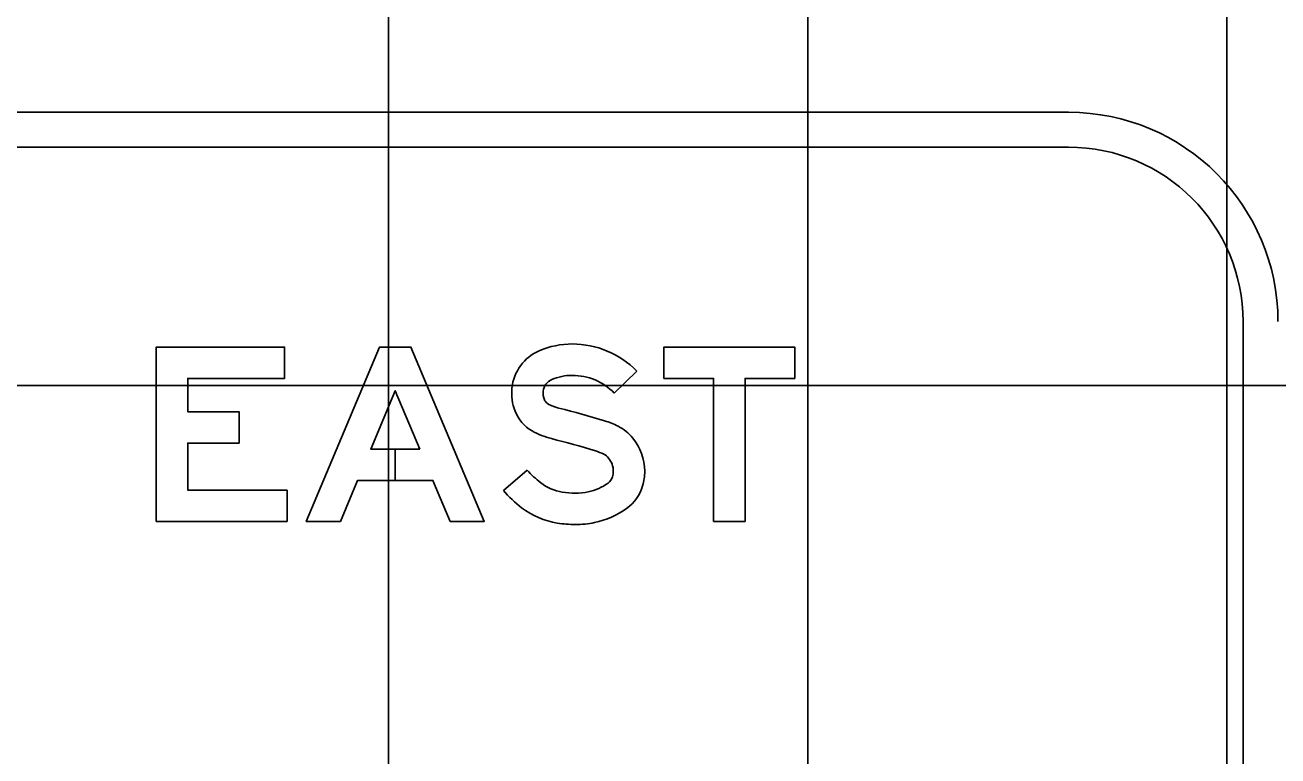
# Model space of a CAD drawing. Extents: x 2193008 to 2198143, y 1236112 to 1237864.
# Drawn here: x 2196310.97 to 2196316.95, y 1237294.34 to 1237297.83 of the extents above; entities that cross this region are included whole.
import ezdxf

# ---------------------------------------------------------------- set-up
doc = ezdxf.new("R2010")
doc.units = 0
for name, color, linetype in [('GSBWFILL', 7, 'Continuous'), ('GSCOLORFILL', 7, 'Continuous'), ('GSOUTLINE', 7, 'Continuous'), ('M-ROADS', 7, 'Continuous')]:
    doc.layers.add(name, color=color, linetype=linetype)

msp = doc.modelspace()

# ---------------------------------------------------------------- linework, layer by layer
at = {"layer": 'GSBWFILL'}
for points in [[(2196312.2222, 1237295.6077), (2196311.7476, 1237295.6077), (2196311.7476, 1237295.8317), (2196311.9932, 1237295.8317), (2196311.9932, 1237295.9815), (2196311.7476, 1237295.9815), (2196311.7476, 1237296.1405), (2196312.2097, 1237296.1405), (2196312.2097, 1237296.2904), (2196311.5978, 1237296.2904), (2196311.5978, 1237295.4579), (2196312.2222, 1237295.4579)], [(2196312.8553, 1237295.8034), (2196312.7384, 1237295.8034), (2196312.7384, 1237295.6535), (2196312.9182, 1237295.6535), (2196313.0004, 1237295.4579), (2196313.1629, 1237295.4579), (2196312.8132, 1237296.2904), (2196312.6634, 1237296.2904), (2196312.3137, 1237295.4579), (2196312.4763, 1237295.4579), (2196312.5584, 1237295.6535), (2196312.7383, 1237295.6535), (2196312.7383, 1237295.8034), (2196312.6214, 1237295.8034), (2196312.7383, 1237296.0818)], [(2196314.0204, 1237296.1405), (2196314.2576, 1237296.1405), (2196314.2576, 1237295.4579), (2196314.4075, 1237295.4579), (2196314.4075, 1237296.1405), (2196314.6447, 1237296.1405), (2196314.6447, 1237296.2904), (2196314.0204, 1237296.2904)]]:
    msp.add_lwpolyline(points, close=True, dxfattribs=at)
for points in [[(2196313.8905, 1237296.1758), (2196313.7835, 1237296.0709)], [(2196313.2545, 1237295.6054), (2196313.3679, 1237295.7034)]]:
    msp.add_lwpolyline(points, dxfattribs=at)
for centre, major_axis, start_param, end_param in [((2196313.5117, 1237296.0726), (0, 0.2177), 0.407095, 1.468557), ((2196313.5829, 1237295.9074), (0, 0.3976), 0, 0.407095), ((2196313.5829, 1237295.8742), (0, 0.4307), 5.487912, 6.283185), ((2196313.5117, 1237296.0726), (0, 0.0678), 0.407095, 1.468557), ((2196313.5829, 1237295.9074), (0, 0.2477), 0, 0.407095), ((2196313.5829, 1237295.8742), (0, 0.2809), 5.487912, 6.283185), ((2196313.5319, 1237296.0705), (0, 0.238), 1.468557, 1.941238), ((2196313.5319, 1237296.0705), (0, 0.0881), 1.468557, 1.941238), ((2196313.4836, 1237296.0518), (0, 0.0363), 1.941238, 2.621157), ((2196313.5695, 1237296.2018), (0, 0.2092), 2.621157, 2.899109), ((2196313.4836, 1237296.0518), (0, 0.1861), 1.941238, 2.621157), ((2196312.549, 1237292.076), (0, 4.0409), 5.984666, 6.040702), ((2196313.62, 1237295.5563), (0, 0.3996), 5.812135, 5.984666), ((2196313.7005, 1237295.7144), (0, 0.2221), 5.402773, 5.812135), ((2196313.5695, 1237296.2018), (0, 0.359), 2.621157, 2.899109), ((2196312.549, 1237292.076), (0, 3.891), 5.984666, 6.040702), ((2196313.6797, 1237295.6973), (0, 0.2491), 4.712389, 5.402773), ((2196313.62, 1237295.5563), (0, 0.2497), 5.812135, 5.984666), ((2196313.7005, 1237295.7144), (0, 0.0723), 5.402773, 5.812135), ((2196313.6797, 1237295.6973), (0, 0.0992), 4.712389, 5.402773), ((2196313.6933, 1237295.9845), (0, 0.43), 2.283243, 2.489697), ((2196313.7212, 1237295.6868), (0, 0.0562), 3.771092, 4.424361), ((2196313.6858, 1237295.6973), (0, 0.0931), 4.424361, 4.712389), ((2196313.6858, 1237295.6973), (0, 0.243), 4.424361, 4.712389), ((2196313.6933, 1237295.9845), (0, 0.5799), 2.283243, 2.489697), ((2196313.5726, 1237295.8263), (0, 0.2311), 2.489697, 2.979885), ((2196313.5978, 1237295.9808), (0, 0.3876), 2.979885, 3.141593), ((2196313.5978, 1237295.8993), (0, 0.3061), 3.141593, 3.34483), ((2196313.6102, 1237295.8392), (0, 0.2448), 3.34483, 3.771092), ((2196313.7212, 1237295.6868), (0, 0.2061), 3.771092, 4.424361), ((2196313.5726, 1237295.8263), (0, 0.381), 2.489697, 2.979885), ((2196313.6102, 1237295.8392), (0, 0.3946), 3.34483, 3.771092), ((2196313.5978, 1237295.9808), (0, 0.5375), 2.979885, 3.141593), ((2196313.5978, 1237295.8993), (0, 0.456), 3.141593, 3.34483)]:
    msp.add_ellipse(centre, major_axis=major_axis, ratio=0.999998, start_param=start_param, end_param=end_param, dxfattribs=at)
at = {"layer": 'GSCOLORFILL'}
for p, q in [((2196315.9518, 1237297.4108), (2196306.4613, 1237297.4108)), ((2196306.4613, 1237297.2443), (2196315.9518, 1237297.2443)), ((2196316.7843, 1237296.4118), (2196316.7843, 1237289.4188))]:
    msp.add_line(p, q, dxfattribs=at)
for points in [[(2196312.2222, 1237295.6077), (2196311.7476, 1237295.6077), (2196311.7476, 1237295.8317), (2196311.9932, 1237295.8317), (2196311.9932, 1237295.9815), (2196311.7476, 1237295.9815), (2196311.7476, 1237296.1405), (2196312.2097, 1237296.1405), (2196312.2097, 1237296.2904), (2196311.5978, 1237296.2904), (2196311.5978, 1237295.4579), (2196312.2222, 1237295.4579)], [(2196312.8553, 1237295.8034), (2196312.7384, 1237295.8034), (2196312.7384, 1237295.6535), (2196312.9182, 1237295.6535), (2196313.0004, 1237295.4579), (2196313.1629, 1237295.4579), (2196312.8132, 1237296.2904), (2196312.6634, 1237296.2904), (2196312.3137, 1237295.4579), (2196312.4763, 1237295.4579), (2196312.5584, 1237295.6535), (2196312.7383, 1237295.6535), (2196312.7383, 1237295.8034), (2196312.6214, 1237295.8034), (2196312.7383, 1237296.0818)], [(2196314.0204, 1237296.1405), (2196314.2576, 1237296.1405), (2196314.2576, 1237295.4579), (2196314.4075, 1237295.4579), (2196314.4075, 1237296.1405), (2196314.6447, 1237296.1405), (2196314.6447, 1237296.2904), (2196314.0204, 1237296.2904)]]:
    msp.add_lwpolyline(points, close=True, dxfattribs=at)
for points in [[(2196313.8905, 1237296.1758), (2196313.7835, 1237296.0709)], [(2196313.2545, 1237295.6054), (2196313.3679, 1237295.7034)]]:
    msp.add_lwpolyline(points, dxfattribs=at)
for radius in [0.999, 0.8325]:
    msp.add_arc((2196315.9518, 1237296.4118), radius, 0, 90, dxfattribs=at)
for centre, major_axis, start_param, end_param in [((2196313.5117, 1237296.0726), (0, 0.2177), 0.407095, 1.468557), ((2196313.5829, 1237295.9074), (0, 0.3976), 0, 0.407095), ((2196313.5829, 1237295.8742), (0, 0.4307), 5.487912, 6.283185), ((2196313.5117, 1237296.0726), (0, 0.0678), 0.407095, 1.468557), ((2196313.5829, 1237295.9074), (0, 0.2477), 0, 0.407095), ((2196313.5829, 1237295.8742), (0, 0.2809), 5.487912, 6.283185), ((2196313.5319, 1237296.0705), (0, 0.238), 1.468557, 1.941238), ((2196313.5319, 1237296.0705), (0, 0.0881), 1.468557, 1.941238), ((2196313.4836, 1237296.0518), (0, 0.0363), 1.941238, 2.621157), ((2196313.5695, 1237296.2018), (0, 0.2092), 2.621157, 2.899109), ((2196313.4836, 1237296.0518), (0, 0.1861), 1.941238, 2.621157), ((2196312.549, 1237292.076), (0, 4.0409), 5.984666, 6.040702), ((2196313.62, 1237295.5563), (0, 0.3996), 5.812135, 5.984666), ((2196313.7005, 1237295.7144), (0, 0.2221), 5.402773, 5.812135), ((2196313.5695, 1237296.2018), (0, 0.359), 2.621157, 2.899109), ((2196312.549, 1237292.076), (0, 3.891), 5.984666, 6.040702), ((2196313.6797, 1237295.6973), (0, 0.2491), 4.712389, 5.402773), ((2196313.62, 1237295.5563), (0, 0.2497), 5.812135, 5.984666), ((2196313.7005, 1237295.7144), (0, 0.0723), 5.402773, 5.812135), ((2196313.6797, 1237295.6973), (0, 0.0992), 4.712389, 5.402773), ((2196313.6933, 1237295.9845), (0, 0.43), 2.283243, 2.489697), ((2196313.7212, 1237295.6868), (0, 0.0562), 3.771092, 4.424361), ((2196313.6858, 1237295.6973), (0, 0.0931), 4.424361, 4.712389), ((2196313.6858, 1237295.6973), (0, 0.243), 4.424361, 4.712389), ((2196313.6933, 1237295.9845), (0, 0.5799), 2.283243, 2.489697), ((2196313.5726, 1237295.8263), (0, 0.2311), 2.489697, 2.979885), ((2196313.5978, 1237295.9808), (0, 0.3876), 2.979885, 3.141593), ((2196313.5978, 1237295.8993), (0, 0.3061), 3.141593, 3.34483), ((2196313.6102, 1237295.8392), (0, 0.2448), 3.34483, 3.771092), ((2196313.7212, 1237295.6868), (0, 0.2061), 3.771092, 4.424361), ((2196313.5726, 1237295.8263), (0, 0.381), 2.489697, 2.979885), ((2196313.6102, 1237295.8392), (0, 0.3946), 3.34483, 3.771092), ((2196313.5978, 1237295.9808), (0, 0.5375), 2.979885, 3.141593), ((2196313.5978, 1237295.8993), (0, 0.456), 3.141593, 3.34483)]:
    msp.add_ellipse(centre, major_axis=major_axis, ratio=0.999998, start_param=start_param, end_param=end_param, dxfattribs=at)
at = {"layer": 'GSOUTLINE'}
for points in [[(2196312.2222, 1237295.6077), (2196311.7476, 1237295.6077), (2196311.7476, 1237295.8317), (2196311.9932, 1237295.8317), (2196311.9932, 1237295.9815), (2196311.7476, 1237295.9815), (2196311.7476, 1237296.1405), (2196312.2097, 1237296.1405), (2196312.2097, 1237296.2904), (2196311.5978, 1237296.2904), (2196311.5978, 1237295.4579), (2196312.2222, 1237295.4579)], [(2196312.5584, 1237295.6535), (2196312.9182, 1237295.6535), (2196313.0004, 1237295.4579), (2196313.1629, 1237295.4579), (2196312.8132, 1237296.2904), (2196312.6634, 1237296.2904), (2196312.3137, 1237295.4579), (2196312.4763, 1237295.4579)], [(2196314.0204, 1237296.1405), (2196314.2576, 1237296.1405), (2196314.2576, 1237295.4579), (2196314.4075, 1237295.4579), (2196314.4075, 1237296.1405), (2196314.6447, 1237296.1405), (2196314.6447, 1237296.2904), (2196314.0204, 1237296.2904)], [(2196312.8553, 1237295.8034), (2196312.7383, 1237296.0818), (2196312.6214, 1237295.8034)]]:
    msp.add_lwpolyline(points, close=True, dxfattribs=at)
for points in [[(2196313.8905, 1237296.1758), (2196313.7835, 1237296.0709)], [(2196313.2545, 1237295.6054), (2196313.3679, 1237295.7034)]]:
    msp.add_lwpolyline(points, dxfattribs=at)
for centre, major_axis, start_param, end_param in [((2196313.5117, 1237296.0726), (0, 0.2177), 0.407095, 1.468557), ((2196313.5829, 1237295.9074), (0, 0.3976), 0, 0.407095), ((2196313.5829, 1237295.8742), (0, 0.4307), 5.487912, 6.283185), ((2196313.5117, 1237296.0726), (0, 0.0678), 0.407095, 1.468557), ((2196313.5829, 1237295.9074), (0, 0.2477), 0, 0.407095), ((2196313.5829, 1237295.8742), (0, 0.2809), 5.487912, 6.283185), ((2196313.5319, 1237296.0705), (0, 0.238), 1.468557, 1.941238), ((2196313.5319, 1237296.0705), (0, 0.0881), 1.468557, 1.941238), ((2196313.4836, 1237296.0518), (0, 0.0363), 1.941238, 2.621157), ((2196313.5695, 1237296.2018), (0, 0.2092), 2.621157, 2.899109), ((2196313.4836, 1237296.0518), (0, 0.1861), 1.941238, 2.621157), ((2196312.549, 1237292.076), (0, 4.0409), 5.984666, 6.040702), ((2196313.62, 1237295.5563), (0, 0.3996), 5.812135, 5.984666), ((2196313.7005, 1237295.7144), (0, 0.2221), 5.402773, 5.812135), ((2196313.5695, 1237296.2018), (0, 0.359), 2.621157, 2.899109), ((2196312.549, 1237292.076), (0, 3.891), 5.984666, 6.040702), ((2196313.6797, 1237295.6973), (0, 0.2491), 4.712389, 5.402773), ((2196313.62, 1237295.5563), (0, 0.2497), 5.812135, 5.984666), ((2196313.7005, 1237295.7144), (0, 0.0723), 5.402773, 5.812135), ((2196313.6797, 1237295.6973), (0, 0.0992), 4.712389, 5.402773), ((2196313.6933, 1237295.9845), (0, 0.43), 2.283243, 2.489697), ((2196313.7212, 1237295.6868), (0, 0.0562), 3.771092, 4.424361), ((2196313.6858, 1237295.6973), (0, 0.0931), 4.424361, 4.712389), ((2196313.6858, 1237295.6973), (0, 0.243), 4.424361, 4.712389), ((2196313.6933, 1237295.9845), (0, 0.5799), 2.283243, 2.489697), ((2196313.5726, 1237295.8263), (0, 0.2311), 2.489697, 2.979885), ((2196313.5978, 1237295.9808), (0, 0.3876), 2.979885, 3.141593), ((2196313.5978, 1237295.8993), (0, 0.3061), 3.141593, 3.34483), ((2196313.6102, 1237295.8392), (0, 0.2448), 3.34483, 3.771092), ((2196313.7212, 1237295.6868), (0, 0.2061), 3.771092, 4.424361), ((2196313.5726, 1237295.8263), (0, 0.381), 2.489697, 2.979885), ((2196313.6102, 1237295.8392), (0, 0.3946), 3.34483, 3.771092), ((2196313.5978, 1237295.9808), (0, 0.5375), 2.979885, 3.141593), ((2196313.5978, 1237295.8993), (0, 0.456), 3.141593, 3.34483)]:
    msp.add_ellipse(centre, major_axis=major_axis, ratio=0.999998, start_param=start_param, end_param=end_param, dxfattribs=at)
at = {"layer": 'M-ROADS'}
for p, q in [((2196312.7065, 1237258.1062), (2196312.7065, 1237318.1062)), ((2196314.7065, 1237258.1062), (2196314.7065, 1237318.1062)), ((2196316.7065, 1237258.1062), (2196316.7065, 1237318.1062)), ((2196394.7065, 1237296.1062), (2196264.7065, 1237296.1062))]:
    msp.add_line(p, q, dxfattribs=at)

doc.saveas('drawing.dxf')
